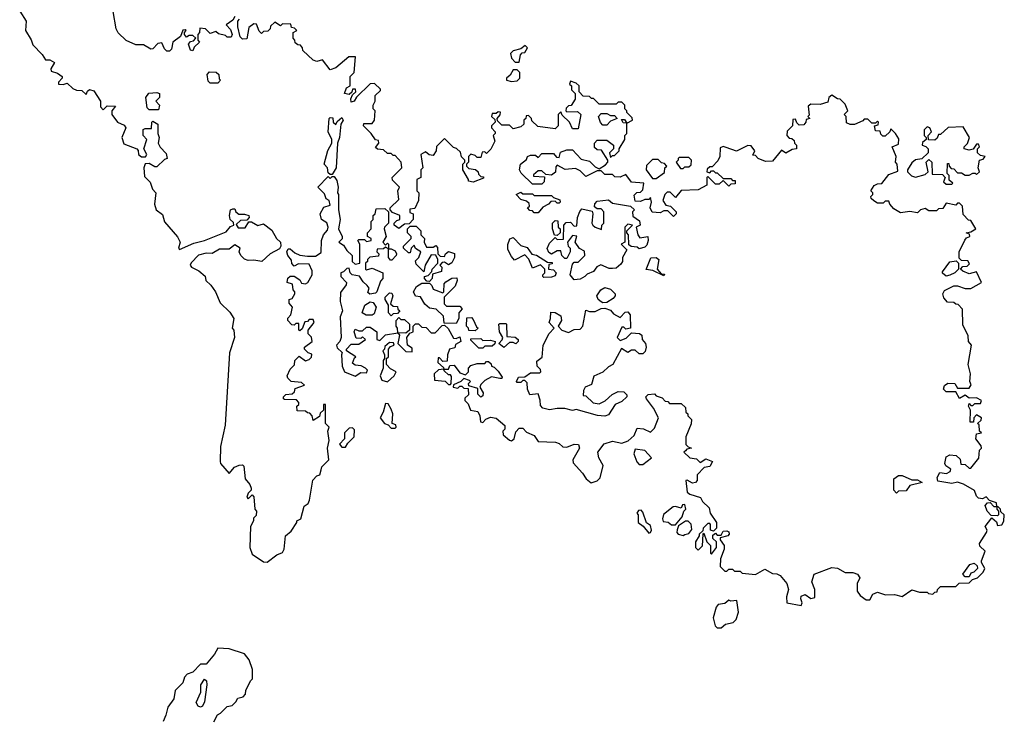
# Model space of a CAD drawing. Extents: x 2494106 to 2685573, y 758056 to 915185.
# Tile 345 of 507: x 2607496 to 2612660, y 889129 to 892782. Entities that reach past the tile are written whole.
import ezdxf

# ---------------------------------------------------------------- set-up
doc = ezdxf.new("R2010")
doc.units = 0

msp = doc.modelspace()

# ---------------------------------------------------------------- linework, layer by layer
at = {"layer": '0CON05XD'}
for points in [[(2607496.4, 892826.4), (2607530, 892775), (2607527.5, 892725), (2607556.7, 892676.7), (2607565, 892650), (2607615, 892600), (2607631.7, 892571.7), (2607655, 892572.5), (2607678.3, 892558.3), (2607660, 892525), (2607661.7, 892511.7), (2607695, 892502.5), (2607720, 892485), (2607720, 892475), (2607700, 892455), (2607700, 892445), (2607725, 892442.5), (2607745, 892450), (2607775, 892422.5), (2607793.6, 892413.6), (2607821.7, 892411.7), (2607845, 892390), (2607851.7, 892408.3), (2607863, 892417), (2607885, 892410), (2607920, 892355), (2607920, 892325), (2607935, 892310), (2607955, 892330), (2607998.3, 892328.3), (2607980, 892305), (2607980, 892285), (2608010, 892245), (2608045, 892230), (2608052.5, 892215), (2608032.5, 892165), (2608041.7, 892131.7), (2608110, 892105), (2608117, 892097), (2608120, 892075), (2608135, 892062.5), (2608157, 892063), (2608162.5, 892075), (2608147.5, 892105), (2608162.5, 892155), (2608143.3, 892175), (2608143.8, 892206.2), (2608155, 892212.5), (2608188.3, 892211.7), (2608190, 892245), (2608195, 892250), (2608220, 892235), (2608220, 892185), (2608227.5, 892165), (2608222.5, 892135), (2608233.6, 892113.6), (2608265, 892080), (2608270, 892055), (2608255, 892050), (2608215, 892010), (2608205, 892010), (2608175, 892027.5), (2608153.6, 892026.4), (2608147.5, 892005), (2608150.7, 891960.7), (2608180.7, 891930.7), (2608193, 891893), (2608210, 891875), (2608203.3, 891815), (2608212.5, 891785), (2608245, 891760), (2608255, 891722.5), (2608323.3, 891643.3), (2608337.5, 891615), (2608330, 891585), (2608335, 891577.5), (2608409.3, 891610.7), (2608465, 891623.9), (2608580, 891670), (2608601.7, 891698.3), (2608620, 891705), (2608618.3, 891718.3), (2608600, 891735), (2608597.5, 891755), (2608602.5, 891785), (2608615, 891790), (2608625, 891790), (2608630, 891775), (2608645, 891762.5), (2608675, 891762.5), (2608697.5, 891755), (2608700, 891745), (2608688.3, 891731.7), (2608655, 891730), (2608631.7, 891708.3), (2608641.7, 891691.7), (2608678.3, 891691.7), (2608698.3, 891721.7), (2608711.7, 891721.7), (2608745, 891702.5), (2608775, 891712.5), (2608818, 891678), (2608843.3, 891635), (2608863.8, 891615), (2608866.7, 891595), (2608859.5, 891580.5), (2608810, 891555), (2608766.1, 891513.9), (2608725, 891521.2), (2608695, 891518.8), (2608675.9, 891525.9), (2608656.7, 891545), (2608647.5, 891565), (2608652.5, 891585), (2608625, 891602.5), (2608595, 891578.8), (2608545, 891578.6), (2608505, 891557.1), (2608475, 891558.5), (2608435, 891546.9), (2608395, 891506.7)], [(2608625, 892800), (2608615, 892780), (2608580, 892755), (2608601.7, 892731.7), (2608610, 892705), (2608605, 892690), (2608585, 892690), (2608575, 892700), (2608538.3, 892708.3), (2608525, 892720), (2608495, 892710), (2608470, 892735), (2608441.7, 892738.3), (2608440, 892715), (2608430, 892705), (2608430, 892675), (2608440, 892665), (2608411.7, 892638.3), (2608405, 892620), (2608393, 892623), (2608382.5, 892655), (2608391.7, 892668.3), (2608408.3, 892671.7), (2608420, 892685), (2608405, 892700), (2608385, 892700), (2608371.7, 892691.7), (2608360, 892705), (2608360, 892715), (2608370, 892725), (2608365, 892730), (2608351.7, 892728.3), (2608340, 892695), (2608300, 892665), (2608291.7, 892628.3), (2608281.7, 892618.3), (2608268.3, 892618.3), (2608255, 892630), (2608241.7, 892661.7), (2608221.7, 892658.3), (2608195, 892630), (2608185, 892627.5), (2608145, 892650), (2608105, 892650), (2608055, 892672.5), (2608013, 892713), (2608002.5, 892735), (2607987.5, 892825)], [(2610600, 892095), (2610590, 892085), (2610595, 892060), (2610605, 892070), (2610615, 892070), (2610640, 892095), (2610640, 892105), (2610670, 892155), (2610670, 892175), (2610680, 892185), (2610680, 892240), (2610661.7, 892241.7), (2610651.7, 892258.3), (2610668.3, 892258.3), (2610680, 892240), (2610710, 892255), (2610708.3, 892268.3), (2610680, 892295), (2610680, 892305), (2610670, 892315), (2610670, 892335), (2610655, 892350), (2610635, 892350), (2610625, 892340), (2610535, 892340), (2610505, 892370), (2610495, 892370), (2610485, 892380), (2610451.7, 892381.7), (2610430, 892405), (2610430, 892435), (2610415, 892450), (2610385, 892460), (2610380, 892445), (2610390, 892435), (2610390, 892415), (2610410, 892395), (2610410, 892365), (2610388.3, 892331.7), (2610375, 892330), (2610361.7, 892318.3), (2610360, 892305), (2610365, 892300), (2610421.7, 892301.7), (2610440, 892285), (2610425, 892210), (2610395, 892210), (2610380, 892245), (2610341.7, 892281.7), (2610335, 892300), (2610320, 892285), (2610320, 892225), (2610305, 892210), (2610213, 892223), (2610181.7, 892251.7), (2610180, 892265), (2610165, 892280), (2610151.7, 892278.3), (2610150, 892265), (2610140, 892255), (2610140, 892235), (2610125, 892220), (2610085, 892210), (2610065, 892230), (2610025, 892230), (2610001.7, 892251.7), (2610000, 892265), (2610017, 892283), (2610018.3, 892298.3), (2610005, 892300), (2609995, 892290), (2609975, 892290), (2609970, 892275), (2609988.3, 892258.3), (2609990, 892245), (2609970, 892225), (2609970, 892215), (2609990, 892195), (2609990, 892185), (2609980, 892175), (2609987.5, 892145), (2609967, 892103), (2609945, 892080), (2609935, 892090), (2609921.7, 892088.3), (2609915, 892060), (2609895, 892060), (2609885, 892070), (2609862.5, 892077.5), (2609850, 892065), (2609850, 892035), (2609840, 892025), (2609840, 892015), (2609851.7, 892001.7), (2609887, 891997), (2609900, 891985), (2609901.7, 891971.7), (2609915, 891960), (2609928.3, 891958.3), (2609928.3, 891951.7), (2609875, 891930), (2609850, 891935), (2609850, 891945), (2609820, 891995), (2609820, 892025), (2609830, 892035), (2609830, 892045), (2609813, 892063), (2609808.3, 892088.3), (2609787, 892107), (2609771.7, 892111.7), (2609725, 892160), (2609681.7, 892118.3), (2609680, 892095), (2609665, 892070), (2609643, 892073), (2609625, 892090), (2609600, 892075), (2609610, 892005), (2609600, 891995), (2609600, 891955), (2609580, 891945), (2609580, 891885), (2609590, 891875), (2609587.5, 891835), (2609568.3, 891791.7), (2609541.7, 891788.3), (2609541.7, 891771.7), (2609560, 891765), (2609560, 891735), (2609538.3, 891711.7), (2609515, 891710), (2609485, 891687.5), (2609460, 891705), (2609460, 891715), (2609475, 891730), (2609490, 891735), (2609490, 891755), (2609451.7, 891771.7), (2609440, 891785), (2609440, 891795), (2609485, 891840), (2609480, 891885), (2609487.5, 891905), (2609451.7, 891941.7), (2609450, 891955), (2609500, 892005), (2609497.5, 892035), (2609465, 892070), (2609455, 892070), (2609445, 892080), (2609425, 892080), (2609405, 892100), (2609373, 892103), (2609361.7, 892111.7), (2609380, 892135), (2609378.3, 892148.3), (2609361.7, 892151.7), (2609340, 892185), (2609300, 892225), (2609301.7, 892238.3), (2609345, 892237.5), (2609357.5, 892255), (2609360, 892305), (2609350, 892315), (2609350, 892335), (2609360, 892355), (2609360, 892385), (2609388.3, 892411.7), (2609388.3, 892418.3), (2609357, 892447), (2609335, 892446.7), (2609263.3, 892376.7), (2609250, 892355), (2609235, 892350), (2609233, 892367), (2609241.7, 892388.3), (2609260, 892405), (2609258.3, 892418.3), (2609241.7, 892418.3), (2609237.5, 892402.5), (2609225, 892390), (2609200, 892395), (2609210, 892425), (2609230, 892435), (2609230, 892485), (2609250, 892505), (2609258.3, 892588.3), (2609223, 892587), (2609155, 892530), (2609125, 892520), (2609085, 892572.5), (2609055, 892562.5), (2609035, 892570), (2608981.7, 892621.7), (2608980, 892635), (2608968.3, 892648.3), (2608955, 892650), (2608941.7, 892661.7), (2608940, 892675), (2608930, 892685), (2608930, 892715), (2608950, 892725), (2608938.3, 892738.3), (2608921.7, 892741.7), (2608918.3, 892758.3), (2608875, 892760), (2608865, 892750), (2608835, 892770), (2608811.7, 892748.3), (2608810, 892735), (2608798.3, 892721.7), (2608775, 892720), (2608765, 892710), (2608751.7, 892721.7), (2608738.3, 892758.3), (2608725, 892760), (2608698.3, 892741.7), (2608688.3, 892681.7), (2608665, 892680), (2608653, 892693), (2608640, 892745), (2608640, 892775), (2608650, 892785)], [(2610115, 892560), (2610122.5, 892597.5), (2610131.7, 892608.3), (2610145, 892610), (2610160, 892635), (2610147, 892647), (2610125, 892630), (2610085, 892620), (2610070, 892605), (2610075, 892580), (2610095, 892560), (2610115, 892560)], [(2608535, 892450), (2608495, 892450), (2608485, 892460), (2608480, 892495), (2608491.7, 892508.3), (2608527, 892507), (2608540, 892495), (2608543, 892473), (2608550, 892465), (2608535, 892450)], [(2610075, 892457.5), (2610105, 892462.5), (2610120, 892475), (2610120, 892505), (2610105, 892520), (2610085, 892520), (2610069.3, 892490.7), (2610050, 892475), (2610050, 892465), (2610075, 892457.5)], [(2608225, 892310), (2608175, 892310), (2608165, 892320), (2608157.5, 892375), (2608173, 892397), (2608215, 892400), (2608230, 892395), (2608230, 892375), (2608210, 892355), (2608230, 892335), (2608225, 892310)], [(2610988.3, 890521.7), (2610980, 890515), (2611010, 890485), (2611045, 890480), (2611065, 890460), (2611095, 890480), (2611130, 890465), (2611115, 890440), (2611086.4, 890433.6), (2611050, 890395), (2611050, 890365), (2611040, 890355), (2611025, 890352.5), (2610997, 890367), (2610990, 890365), (2610997.5, 890305), (2611010, 890295), (2611066.4, 890276.4), (2611077.5, 890255), (2611112.5, 890222.5), (2611117.5, 890195), (2611150, 890145), (2611150, 890115), (2611135, 890100), (2611120, 890105), (2611120, 890135), (2611115, 890140), (2611105, 890140), (2611080, 890115), (2611078.3, 890101.7), (2611060, 890085), (2611060, 890075), (2611040, 890045), (2611040, 890015), (2611055, 890000), (2611077, 890023), (2611080, 890085), (2611085, 890090), (2611100, 890045), (2611120, 890025), (2611120, 889985), (2611125, 889980), (2611150, 890015), (2611150, 890045), (2611131.7, 890061.7), (2611131.7, 890078.3), (2611145, 890090), (2611155, 890080), (2611175, 890080), (2611185, 890100), (2611205, 890102.5), (2611215, 890097.5), (2611217.5, 890085), (2611210, 890075), (2611170, 890065), (2611170, 890055), (2611190, 890025), (2611190, 890005), (2611172.5, 889955), (2611170, 889915), (2611195, 889890), (2611205, 889890), (2611215, 889900), (2611235, 889900), (2611245, 889890), (2611275, 889890), (2611285, 889880), (2611355, 889872.5), (2611405, 889900), (2611445, 889877.5), (2611467, 889877), (2611485, 889867.5), (2611520, 889825), (2611527.5, 889795), (2611517.5, 889755), (2611520, 889725), (2611595, 889710), (2611600, 889725), (2611592.5, 889745), (2611595, 889760), (2611615, 889767.5), (2611645, 889747.5), (2611667, 889753), (2611666.7, 889795), (2611650, 889835), (2611662.5, 889875), (2611755, 889910), (2611785, 889906.7), (2611825, 889882.5), (2611865, 889882.5), (2611890, 889875), (2611902.5, 889855), (2611887.5, 889825), (2611887.5, 889785), (2611903.6, 889763.6), (2611935, 889740), (2611955, 889740), (2611970.7, 889769.3), (2611995, 889780), (2612037, 889767), (2612085, 889767.5), (2612125, 889757.5), (2612175, 889792.5), (2612215, 889780), (2612255, 889780), (2612263, 889773), (2612285, 889770), (2612295, 889780), (2612308.3, 889781.7), (2612310, 889795), (2612325, 889810), (2612405, 889810), (2612423, 889827), (2612475, 889830), (2612492.5, 889847.5), (2612520, 889855), (2612550, 889885), (2612557.5, 889905), (2612540, 889935), (2612540, 889945), (2612560, 889995), (2612531.7, 890021.7), (2612530, 890035), (2612567, 890093), (2612570, 890105), (2612560, 890125), (2612595, 890170), (2612618.3, 890148.3), (2612625, 890130), (2612647, 890133), (2612657, 890153), (2612660, 890185), (2612641.7, 890201.7), (2612640, 890215), (2612628.3, 890228.3), (2612620, 890230), (2612620, 890215), (2612630, 890205), (2612630, 890185), (2612625, 890180), (2612591.7, 890181.7), (2612570, 890205), (2612560, 890235), (2612571.7, 890248.3), (2612585, 890250), (2612605, 890230), (2612620, 890230), (2612618.3, 890248.3), (2612581.7, 890261.7), (2612565, 890280), (2612545, 890270), (2612525, 890272.5), (2612513.8, 890283.8), (2612503, 890313), (2612446.1, 890346.1), (2612415, 890356.7), (2612385, 890350), (2612311.7, 890361.7), (2612308.3, 890381.7), (2612321.7, 890408.3), (2612357, 890403), (2612376.4, 890413.6), (2612380, 890425), (2612353.6, 890443.6), (2612347.5, 890455), (2612355, 890490), (2612375, 890500), (2612407, 890497), (2612428.3, 890478.3), (2612431.7, 890451.7), (2612455, 890450), (2612475, 890430), (2612485, 890430), (2612527, 890483), (2612530, 890525), (2612540, 890535), (2612538.3, 890548.3), (2612510, 890585), (2612515, 890610), (2612540, 890615), (2612530, 890625), (2612527.5, 890657.5), (2612520, 890665), (2612538.3, 890681.7), (2612540, 890695), (2612515, 890710), (2612500, 890695), (2612498.3, 890671.7), (2612481.7, 890671.7), (2612482.5, 890735), (2612472.5, 890755), (2612475, 890770), (2612485, 890760), (2612495, 890760), (2612505, 890770), (2612535, 890770), (2612540, 890785), (2612515, 890800), (2612475, 890797.5), (2612455, 890812.5), (2612425, 890796.7), (2612405, 890830), (2612355, 890830), (2612341.2, 890845), (2612345.9, 890864.1), (2612363.9, 890876.1), (2612400, 890875), (2612415, 890850), (2612475, 890850), (2612487, 890867), (2612480, 890885), (2612483.3, 890925), (2612470, 890975), (2612487.5, 891075), (2612472.5, 891095), (2612470, 891125), (2612443, 891183), (2612440, 891265), (2612418.3, 891288.3), (2612405, 891290), (2612395, 891300), (2612361.7, 891301.7), (2612343, 891323), (2612337.5, 891345), (2612347, 891363), (2612395, 891386.7), (2612415, 891387.5), (2612455, 891373.3), (2612485, 891373.3), (2612540, 891405), (2612515, 891460), (2612475, 891450), (2612443, 891463), (2612430, 891475), (2612441.7, 891488.3), (2612465, 891490), (2612477.5, 891502.5), (2612468.3, 891518.3), (2612435, 891520), (2612422.5, 891532.5), (2612423.3, 891565), (2612453, 891627), (2612461.7, 891638.3), (2612480, 891645), (2612478.3, 891658.3), (2612460, 891665), (2612485, 891670), (2612510, 891685), (2612485, 891730), (2612471.7, 891731.7), (2612445, 891760), (2612440, 891805), (2612425, 891820), (2612415, 891820), (2612405, 891810), (2612355, 891820), (2612338.3, 891791.7), (2612315, 891790), (2612305, 891780), (2612265, 891780), (2612245, 891792.5), (2612220, 891785), (2612205, 891770), (2612165, 891776.2), (2612115, 891770), (2612080.7, 891790.7), (2612060, 891815), (2612055, 891830), (2612035, 891830), (2612025, 891820), (2611995, 891820), (2611975, 891832.5), (2611962.5, 891845), (2611960, 891855), (2611970, 891865), (2611970, 891875), (2611960, 891885), (2611977, 891913), (2611995, 891922.5), (2612017, 891923), (2612055, 891970), (2612101.7, 891988.3), (2612097.5, 892025), (2612090, 892035), (2612092.5, 892065), (2612072.5, 892115), (2612105, 892130), (2612107, 892157), (2612090, 892185), (2612065, 892210), (2612060, 892195), (2612035, 892172.5), (2612022.5, 892172.5), (2612011.7, 892181.7), (2612008.3, 892198.3), (2611985, 892200), (2611980, 892225), (2611998.3, 892231.7), (2612000, 892245), (2611995, 892250), (2611985, 892240), (2611965, 892240), (2611945, 892260), (2611925, 892260), (2611918.3, 892251.7), (2611875, 892232.5), (2611852.5, 892232.5), (2611831.7, 892241.7), (2611830, 892275), (2611820, 892285), (2611840, 892305), (2611825, 892340), (2611800, 892365), (2611785, 892367.5), (2611755, 892387.5), (2611740, 892375), (2611735, 892350), (2611695, 892337.5), (2611645, 892340), (2611631.7, 892328.3), (2611637.5, 892282.5), (2611630, 892275), (2611640, 892265), (2611621.7, 892258.3), (2611620, 892245), (2611608.3, 892231.7), (2611585, 892230), (2611571.7, 892241.7), (2611565, 892260), (2611551.7, 892258.3), (2611550, 892225), (2611521.7, 892198.3), (2611520, 892175), (2611531.7, 892161.7), (2611545, 892160), (2611558.3, 892148.3), (2611560, 892135), (2611570, 892125), (2611570, 892105), (2611548.3, 892101.7), (2611515, 892082.5), (2611491.7, 892098.3), (2611445, 892040), (2611408.3, 892038.3), (2611370, 892055), (2611355, 892070), (2611341.7, 892071.7), (2611352.5, 892095), (2611331.7, 892121.7), (2611315, 892122.5), (2611255, 892092.5), (2611201.7, 892111.7), (2611185, 892117.5), (2611170, 892110), (2611167.5, 892065), (2611157, 892043), (2611128.3, 892011.7), (2611115, 892010), (2611101.7, 891998.3), (2611100, 891985), (2611115, 891980), (2611125, 891990), (2611135, 891990), (2611145, 891980), (2611155, 891980), (2611185, 891950), (2611225, 891950), (2611235, 891940), (2611248.3, 891938.3), (2611248.3, 891921.7), (2611225, 891920), (2611215, 891910), (2611185, 891940), (2611165, 891920), (2611145, 891920), (2611105, 891960), (2611100, 891955), (2611100, 891915), (2611055, 891890), (2610965, 891887.5), (2610935, 891850), (2610908.3, 891878.3), (2610891.7, 891878.3), (2610880, 891865), (2610870, 891835), (2610885, 891810), (2610910, 891805), (2610940, 891775), (2610940, 891765), (2610925, 891750), (2610895, 891780), (2610875, 891780), (2610855, 891770), (2610813.8, 891773.8), (2610803.3, 891795), (2610810, 891825), (2610805, 891850), (2610795, 891840), (2610775, 891840), (2610751.7, 891828.3), (2610725, 891830), (2610718.3, 891861.7), (2610733, 891877), (2610751.7, 891878.3), (2610765, 891890), (2610770, 891925), (2610705, 891930), (2610675, 891970), (2610645, 891957.5), (2610618.3, 891958.3), (2610605, 891970), (2610565, 891970), (2610545, 891990), (2610525, 891990), (2610465, 891960), (2610435, 891990), (2610411.7, 892001.7), (2610357, 891997), (2610315, 892020), (2610308.3, 892011.7), (2610307, 891983), (2610285, 891967.5), (2610255, 891970), (2610235, 891990), (2610215, 891990), (2610191.7, 891968.3), (2610191.7, 891961.7), (2610248.3, 891958.3), (2610247, 891933), (2610235, 891920), (2610185, 891920), (2610127, 891977), (2610117.5, 891995), (2610122.5, 892025), (2610155, 892050), (2610160, 892065), (2610175, 892072.5), (2610201.7, 892071.7), (2610215, 892060), (2610235, 892080), (2610295, 892080), (2610311.7, 892061.7), (2610325, 892060), (2610331.7, 892088.3), (2610365, 892100), (2610395, 892100), (2610441.7, 892051.7), (2610485, 892040), (2610515, 892010), (2610535, 892000), (2610568.3, 892021.7), (2610580, 892035), (2610580, 892045), (2610548.3, 892098.3), (2610525, 892100), (2610511.7, 892111.7), (2610510, 892135), (2610525, 892150), (2610575, 892150), (2610610, 892125), (2610610, 892105), (2610600, 892095)], [(2609135, 891970), (2609125, 891970), (2609115, 891980), (2609110, 892005), (2609093.3, 892025), (2609113, 892097), (2609132.5, 892135), (2609132.5, 892155), (2609113.8, 892195), (2609120, 892265), (2609125, 892270), (2609138.3, 892268.3), (2609140, 892245), (2609155, 892232.5), (2609161.7, 892248.3), (2609185, 892270), (2609192.5, 892255), (2609180, 892235), (2609173.8, 892165), (2609163.8, 892135), (2609156.7, 892005), (2609135, 891970)], [(2610575, 892230), (2610555, 892230), (2610543, 892243), (2610532.5, 892275), (2610545, 892290), (2610575, 892290), (2610595, 892280), (2610615, 892280), (2610630, 892265), (2610595, 892250), (2610575, 892230)], [(2612385, 891920), (2612390, 891925), (2612371.7, 891941.7), (2612370, 891965), (2612360, 891975), (2612361.7, 892028.3), (2612368.3, 892028.3), (2612370, 892015), (2612381.7, 892001.7), (2612395, 892000), (2612415, 891980), (2612435, 891980), (2612455, 891967.5), (2612475, 891967.5), (2612495, 891977.5), (2612507.5, 891977.5), (2612515, 891970), (2612530, 891985), (2612522.5, 892005), (2612530, 892045), (2612548.3, 892051.7), (2612560, 892065), (2612535, 892070), (2612520, 892085), (2612520, 892105), (2612530, 892115), (2612525, 892130), (2612515, 892130), (2612497, 892103), (2612475, 892097.5), (2612450, 892105), (2612450, 892115), (2612467, 892133), (2612477.5, 892165), (2612445, 892220), (2612365, 892217.5), (2612325, 892180), (2612315, 892180), (2612308.3, 892161.7), (2612295, 892150), (2612261.7, 892151.7), (2612260, 892175), (2612277.5, 892195), (2612270, 892215), (2612255, 892220), (2612240, 892205), (2612240, 892175), (2612250, 892165), (2612250, 892155), (2612231.7, 892138.3), (2612230, 892125), (2612248.3, 892118.3), (2612260, 892105), (2612260, 892085), (2612227, 892053), (2612195, 892047.5), (2612175, 892032.5), (2612152.5, 891995), (2612152.5, 891985), (2612173.9, 891963.9), (2612195, 891957.5), (2612245, 891970), (2612260, 891985), (2612250, 892035), (2612265, 892050), (2612280, 892035), (2612281.7, 891971.7), (2612335, 891970), (2612350, 891955), (2612341.7, 891931.7), (2612355, 891920), (2612385, 891920)], [(2610961.7, 892001.7), (2610975, 892002.5), (2610985, 892010), (2611005, 892010), (2611018.3, 892021.7), (2611020, 892045), (2611005, 892060), (2610955, 892060), (2610950, 892055), (2610950, 892045), (2610940, 892035), (2610961.7, 892001.7)], [(2610835, 891950), (2610878.3, 891981.7), (2610880, 892005), (2610890, 892015), (2610878.3, 892028.3), (2610861.7, 892031.7), (2610845, 892050), (2610815, 892050), (2610783, 892017), (2610782.5, 891995), (2610815, 891950), (2610835, 891950)], [(2608395, 891506.7), (2608390, 891495), (2608397.5, 891485), (2608435.7, 891465.7), (2608468.3, 891438.3), (2608472.5, 891415), (2608499.5, 891389.5), (2608523.3, 891355), (2608547, 891297), (2608599.3, 891249.3), (2608620, 891215), (2608610, 891165), (2608620, 891155), (2608622.5, 891115), (2608597.5, 891035), (2608573.6, 890656.4), (2608550, 890545), (2608547.5, 890465), (2608550, 890455), (2608595, 890402.5), (2608623.8, 890436.2), (2608647, 890447), (2608665, 890447.5), (2608671.7, 890441.7), (2608678.8, 890375), (2608702.5, 890345), (2608710, 890325), (2608710, 890315), (2608695, 890300), (2608688.3, 890278.3), (2608695, 890270), (2608715, 890290), (2608725, 890280), (2608730, 890215), (2608737.5, 890205), (2608737, 890183), (2608721.7, 890168.3), (2608722.5, 890155), (2608706.1, 890123.9), (2608702.5, 890015), (2608715, 889980), (2608775, 889940), (2608795, 889937.5), (2608845, 889976.7), (2608875, 889987.5), (2608883.3, 890005), (2608890, 890075), (2608919.3, 890100.7), (2608950, 890145), (2608950, 890155), (2608970, 890165), (2608988.3, 890231.7), (2609010, 890245), (2609017, 890263), (2609033, 890367), (2609055, 890390), (2609070, 890395), (2609078.3, 890421.7), (2609081.7, 890438.3), (2609117.5, 890475), (2609110, 890535), (2609120, 890575), (2609112.5, 890625), (2609120, 890645), (2609100, 890665), (2609100, 890765), (2609090, 890765), (2609090, 890735), (2609071.7, 890718.3), (2609068.3, 890701.7), (2609035, 890680), (2609030, 890705), (2609018.3, 890718.3), (2609005, 890720), (2608995, 890730), (2608951.7, 890731.7), (2608950, 890755), (2608960, 890765), (2608960, 890775), (2608948.3, 890788.3), (2608885, 890790), (2608880, 890795), (2608880, 890805), (2608893, 890817), (2608925, 890820), (2608938.3, 890831.7), (2608941.7, 890848.3), (2608990, 890865), (2608975, 890880), (2608920, 890885), (2608903, 890903), (2608900, 890915), (2608915, 890950), (2608937, 890973), (2608940, 890995), (2608961.7, 891018.3), (2608995, 890993.3), (2609015, 891000), (2609027, 891013), (2609028.3, 891028.3), (2609010, 891035), (2608990, 891055), (2608990, 891065), (2609030, 891095), (2609026.7, 891116.7), (2609010, 891135), (2609010, 891155), (2609040, 891195), (2609035, 891210), (2609015, 891210), (2609005, 891200), (2608991.7, 891198.3), (2608978.3, 891161.7), (2608965, 891150), (2608960, 891155), (2608960, 891190), (2608945, 891190), (2608935, 891180), (2608923, 891183), (2608902.5, 891205), (2608903.3, 891216.7), (2608917.5, 891235), (2608927.5, 891275), (2608910, 891295), (2608910, 891315), (2608925, 891320), (2608940, 891345), (2608940, 891355), (2608930, 891365), (2608927.5, 891395), (2608900, 891405), (2608903, 891427), (2608915, 891437.5), (2608935, 891437.5), (2608965, 891417.5), (2608975, 891400), (2608995, 891397.5), (2609007.5, 891405), (2609030, 891445), (2609030, 891465), (2609015, 891500), (2608958.3, 891501.7), (2608935, 891490), (2608923, 891503), (2608921.7, 891521.7), (2608902.5, 891545), (2608897.5, 891565), (2608905, 891580), (2608915, 891580), (2608939.3, 891559.3), (2608965, 891547.5), (2609005, 891542.5), (2609047, 891543), (2609078.3, 891561.7), (2609080, 891625), (2609090, 891655), (2609110.7, 891679.3), (2609113.3, 891695), (2609106.4, 891716.4), (2609080, 891735), (2609072.5, 891765), (2609090.7, 891799.3), (2609125, 891810), (2609120, 891835), (2609103.6, 891843.6), (2609095, 891870), (2609060, 891905), (2609115, 891960), (2609125, 891950), (2609135, 891960), (2609145, 891960), (2609160, 891940), (2609166.4, 891903.6), (2609162.5, 891875), (2609167.5, 891865), (2609167.5, 891785), (2609176.7, 891735), (2609167.5, 891685), (2609187.5, 891645), (2609187, 891633), (2609170, 891615), (2609195, 891600), (2609211.7, 891571.7), (2609240, 891545), (2609240, 891515), (2609255, 891500), (2609280, 891505), (2609280, 891605), (2609270, 891625), (2609275, 891630), (2609305, 891630), (2609315, 891620), (2609340, 891625), (2609340, 891635), (2609320, 891645), (2609320, 891665), (2609340, 891685), (2609340, 891725), (2609350, 891735), (2609350, 891755), (2609360, 891765), (2609365, 891790), (2609411.7, 891791.7), (2609430, 891775), (2609430, 891715), (2609410, 891695), (2609407.5, 891685), (2609417.5, 891645), (2609400, 891615), (2609415, 891600), (2609425, 891610), (2609430, 891605), (2609430, 891580), (2609445, 891580), (2609465, 891570), (2609472.5, 891555), (2609470, 891545), (2609448.3, 891521.7), (2609441.7, 891521.7), (2609430, 891535), (2609430, 891580), (2609415, 891590), (2609405, 891580), (2609371.7, 891578.3), (2609370, 891565), (2609380, 891555), (2609378.3, 891541.7), (2609333, 891537), (2609320, 891525), (2609320, 891515), (2609310, 891505), (2609310, 891475), (2609315, 891470), (2609345, 891480), (2609400, 891455), (2609400, 891425), (2609388.3, 891411.7), (2609370, 891355), (2609361.7, 891348.3), (2609332.5, 891342.5), (2609321.7, 891351.7), (2609330, 891375), (2609319.3, 891389.3), (2609297, 891407), (2609278.3, 891438.3), (2609240, 891445), (2609230, 891455), (2609225, 891480), (2609211.7, 891478.3), (2609195, 891460), (2609180, 891455), (2609180, 891435), (2609210, 891405), (2609208.3, 891391.7), (2609178.3, 891351.7), (2609177.5, 891305), (2609190, 891255), (2609176.4, 891223.6), (2609182, 891115), (2609175.8, 891094.2), (2609157.5, 891075), (2609161.7, 891061.7), (2609187, 891037), (2609183.8, 891025), (2609187.5, 890965), (2609200, 890935), (2609255, 890913.8), (2609285, 890932.5), (2609315, 890930), (2609320, 890945), (2609310, 890955), (2609287, 890967), (2609255, 890970), (2609241.7, 890981.7), (2609251.7, 891008.3), (2609260, 891015), (2609210, 891045), (2609210, 891055), (2609235, 891080), (2609275, 891080), (2609310, 891105), (2609295, 891120), (2609285, 891110), (2609261.7, 891111.7), (2609250, 891145), (2609255, 891160), (2609275, 891150), (2609295, 891150), (2609315, 891170), (2609335, 891170), (2609370, 891145), (2609370, 891105), (2609385, 891100), (2609415, 891130), (2609480, 891140), (2609477.5, 891165), (2609470, 891175), (2609470, 891205), (2609485, 891220), (2609495, 891210), (2609515, 891210), (2609540, 891185), (2609540, 891155), (2609521.7, 891138.3), (2609480, 891140), (2609487.5, 891127.5), (2609480, 891085), (2609521.7, 891041.7), (2609555, 891040), (2609555, 891060), (2609530, 891075), (2609527.5, 891115), (2609541.7, 891138.3), (2609560, 891145), (2609560, 891175), (2609571.7, 891188.3), (2609588.3, 891188.3), (2609605, 891170), (2609628.3, 891168.3), (2609655, 891140), (2609675, 891140), (2609711.7, 891178.3), (2609725, 891180), (2609743, 891163), (2609771.7, 891111.7), (2609785, 891110), (2609805, 891120), (2609810, 891095), (2609781.7, 891078.3), (2609778.3, 891061.7), (2609750, 891055), (2609740, 891025), (2609738.3, 890991.7), (2609715, 890990), (2609698.3, 891008.3), (2609691.7, 891008.3), (2609690, 890985), (2609718.3, 890958.3), (2609720, 890950), (2609745, 890950), (2609751.7, 890968.3), (2609775, 890970), (2609805, 890930), (2609835, 890920), (2609850, 890935), (2609850, 890955), (2609861.7, 890968.3), (2609895, 890980), (2609935, 890980), (2609945, 890990), (2609955, 890990), (2609968.3, 890978.3), (2609970, 890965), (2609985, 890960), (2610005, 890940), (2610027, 890907), (2610025, 890900), (2610015, 890900), (2609970.7, 890909.3), (2609935, 890890), (2609915, 890870), (2609910, 890855), (2609927.5, 890825), (2609925, 890810), (2609915, 890802.5), (2609898.3, 890818.3), (2609898.3, 890848.3), (2609851.7, 890861.7), (2609850, 890875), (2609860, 890885), (2609855, 890890), (2609825, 890900), (2609810, 890885), (2609771.7, 890868.3), (2609770, 890855), (2609795, 890850), (2609805, 890860), (2609815, 890860), (2609825, 890850), (2609848.3, 890848.3), (2609850, 890815), (2609831.7, 890798.3), (2609830, 890785), (2609848.3, 890768.3), (2609860, 890735), (2609898.3, 890728.3), (2609910, 890705), (2609913, 890673), (2609925, 890670), (2609941.7, 890688.3), (2609965, 890697.5), (2609995, 890692.5), (2610040, 890655), (2610040, 890635), (2610030, 890625), (2610032.5, 890605), (2610065, 890577.5), (2610076.4, 890573.6), (2610090, 890585), (2610098.3, 890621.7), (2610115, 890640), (2610135, 890640), (2610155, 890620), (2610195, 890602.5), (2610215, 890570), (2610306.4, 890566.4), (2610325, 890560), (2610345, 890542.5), (2610365, 890540), (2610405, 890556.7), (2610427.5, 890555), (2610432.5, 890535), (2610397.5, 890475), (2610398.3, 890458.3), (2610447.5, 890405), (2610466.7, 890375), (2610494.2, 890354.2), (2610525.7, 890364.3), (2610540, 890380), (2610556.7, 890445), (2610533.3, 890485), (2610527.5, 890515), (2610561.7, 890558.3), (2610605, 890572.5), (2610655, 890562.5), (2610687, 890573), (2610718.3, 890601.7), (2610735, 890640), (2610767, 890637), (2610805, 890620), (2610825, 890640), (2610846.7, 890695), (2610820, 890745), (2610783.3, 890795), (2610780, 890805), (2610793, 890817), (2610825, 890820), (2610835, 890810), (2610865, 890800), (2610881.7, 890781.7), (2610895, 890780), (2610905, 890770), (2610965, 890770), (2610988.3, 890748.3), (2610990, 890725), (2611000, 890715), (2611000, 890705), (2611020, 890685), (2611017, 890663), (2610990, 890595), (2610990, 890555), (2611001.7, 890541.7), (2611020, 890535), (2610995, 890530), (2610988.3, 890521.7)], [(2610215, 891770), (2610195, 891770), (2610185, 891780), (2610171.7, 891781.7), (2610160, 891795), (2610170, 891805), (2610168.3, 891818.3), (2610155, 891830), (2610125, 891840), (2610100, 891865), (2610125, 891877.5), (2610135, 891870), (2610185, 891870), (2610195, 891860), (2610285, 891860), (2610295, 891850), (2610328.3, 891838.3), (2610330, 891825), (2610325, 891820), (2610315, 891820), (2610305, 891830), (2610281.7, 891828.3), (2610270, 891815), (2610240.7, 891799.3), (2610215, 891770)], [(2610405, 891417.5), (2610382.5, 891445), (2610395, 891500), (2610405, 891510), (2610425, 891510), (2610460, 891545), (2610458.3, 891568.3), (2610431.7, 891581.7), (2610410, 891615), (2610417.5, 891647.5), (2610395, 891650), (2610370, 891615), (2610372.5, 891595), (2610382.5, 891585), (2610382.5, 891565), (2610365, 891530), (2610355, 891530), (2610340, 891545), (2610335, 891570), (2610315, 891570), (2610285, 891552.5), (2610270.7, 891560.7), (2610263, 891583), (2610275, 891610), (2610305, 891640), (2610315, 891630), (2610348.3, 891631.7), (2610350, 891705), (2610361.7, 891718.3), (2610385, 891720), (2610405, 891700), (2610418.3, 891701.7), (2610422.5, 891745), (2610433.3, 891776.7), (2610445, 891790), (2610498.3, 891778.3), (2610502.5, 891765), (2610497.5, 891715), (2610502.5, 891705), (2610513.9, 891693.9), (2610548.3, 891681.7), (2610550, 891705), (2610560, 891715), (2610560, 891775), (2610545, 891790), (2610525, 891790), (2610511.7, 891801.7), (2610513, 891817), (2610525, 891830), (2610585, 891837.5), (2610605, 891820), (2610700, 891805), (2610720, 891785), (2610710, 891775), (2610711.7, 891751.7), (2610747, 891727), (2610750, 891705), (2610730, 891695), (2610737.5, 891655), (2610748.3, 891638.3), (2610790, 891645), (2610792.5, 891625), (2610785, 891600), (2610775, 891590), (2610745, 891580), (2610735, 891590), (2610702.5, 891592.5), (2610691.7, 891601.7), (2610690, 891655), (2610680, 891665), (2610680, 891675), (2610710, 891705), (2610685, 891710), (2610670, 891695), (2610670, 891615), (2610650, 891605), (2610680, 891575), (2610657.5, 891535), (2610657.5, 891515), (2610649.3, 891500.7), (2610625, 891480), (2610605, 891477.5), (2610588.3, 891478.3), (2610543.3, 891496.7), (2610523.6, 891486.4), (2610505, 891462.5), (2610471.7, 891448.3), (2610460, 891435), (2610435, 891422.5), (2610405, 891417.5)], [(2609645, 891410), (2609631.7, 891411.7), (2609620, 891425), (2609620, 891435), (2609638.3, 891441.7), (2609658.3, 891461.7), (2609660, 891475), (2609690, 891505), (2609690, 891525), (2609678.3, 891548.3), (2609655, 891550), (2609622.5, 891495), (2609615, 891460), (2609575, 891500), (2609573, 891517), (2609590, 891535), (2609600, 891565), (2609571.7, 891581.7), (2609565, 891600), (2609550, 891585), (2609545, 891560), (2609535, 891560), (2609510, 891585), (2609510, 891595), (2609550, 891635), (2609550, 891645), (2609530, 891665), (2609530, 891685), (2609545, 891700), (2609575, 891700), (2609600, 891675), (2609600, 891655), (2609620, 891635), (2609617.5, 891615), (2609630, 891590), (2609665, 891590), (2609678.3, 891598.3), (2609687.5, 891587.5), (2609690, 891555), (2609701.7, 891541.7), (2609725, 891540), (2609730, 891555), (2609745, 891567.5), (2609777, 891557), (2609777.5, 891535), (2609763, 891507), (2609745, 891497.5), (2609725, 891510), (2609711.7, 891508.3), (2609700, 891495), (2609710, 891485), (2609708.3, 891461.7), (2609661.7, 891448.3), (2609660, 891425), (2609645, 891410)], [(2610315, 891650), (2610301.7, 891651.7), (2610290, 891685), (2610290, 891715), (2610305, 891730), (2610318.3, 891728.3), (2610320, 891695), (2610330, 891685), (2610330, 891665), (2610315, 891650)], [(2610245, 891430), (2610240, 891435), (2610240, 891445), (2610250, 891455), (2610250, 891475), (2610227, 891497), (2610185, 891480), (2610167, 891527), (2610145, 891550), (2610091.7, 891521.7), (2610075, 891540), (2610057, 891577), (2610057, 891603), (2610067, 891633), (2610085, 891640), (2610125, 891597.5), (2610158.3, 891588.3), (2610183, 891553), (2610207, 891547), (2610265, 891510), (2610288.3, 891508.3), (2610288.3, 891501.7), (2610271.7, 891498.3), (2610270, 891475), (2610295, 891470), (2610310, 891455), (2610305, 891440), (2610285, 891432.5), (2610245, 891430)], [(2610875, 891440), (2610817, 891467), (2610781.7, 891471.7), (2610807, 891533), (2610835, 891536.2), (2610847.5, 891525), (2610840, 891475), (2610860, 891450), (2610878.3, 891448.3), (2610875, 891440)], [(2612355, 891436.7), (2612335, 891452.5), (2612335, 891460), (2612375, 891512.5), (2612407.5, 891517.5), (2612420, 891505), (2612420, 891475), (2612400, 891455), (2612375, 891442.5), (2612355, 891436.7)], [(2609785, 891190), (2609721.7, 891191.7), (2609718.3, 891228.3), (2609680, 891265), (2609645, 891270), (2609620.7, 891290.7), (2609598.3, 891328.3), (2609571.7, 891331.7), (2609562.5, 891355), (2609577, 891383), (2609605, 891400), (2609645, 891400), (2609658.3, 891388.3), (2609665, 891370), (2609715, 891350), (2609720, 891355), (2609723, 891397), (2609731.7, 891408.3), (2609763, 891427), (2609788.3, 891428.3), (2609790, 891415), (2609780, 891385), (2609722.5, 891327.5), (2609723, 891293), (2609735, 891280), (2609805, 891280), (2609817, 891267), (2609800, 891245), (2609800, 891215), (2609785, 891190)], [(2609445, 891230), (2609430, 891245), (2609430, 891285), (2609412.5, 891315), (2609413, 891327), (2609435, 891350), (2609448.3, 891348.3), (2609452.5, 891335), (2609441.7, 891291.7), (2609455, 891280), (2609478.3, 891278.3), (2609480, 891265), (2609490, 891255), (2609478.3, 891241.7), (2609455, 891240), (2609445, 891230)], [(2610555, 891297.5), (2610545, 891302.5), (2610530, 891315), (2610522.5, 891335), (2610543.6, 891366.4), (2610565, 891377.5), (2610595, 891370), (2610620, 891345), (2610620, 891335), (2610609.3, 891320.7), (2610575, 891300), (2610555, 891297.5)], [(2609345, 891232.5), (2609313.6, 891233.6), (2609292.5, 891245), (2609306.7, 891285), (2609335, 891302.5), (2609349.3, 891299.3), (2609366.7, 891275), (2609355, 891240), (2609345, 891232.5)], [(2610565, 890702.5), (2610527, 890707), (2610415, 890737.5), (2610395, 890733.3), (2610355, 890743.3), (2610315, 890743.3), (2610275, 890736.7), (2610240, 890745), (2610228.3, 890758.3), (2610226.4, 890786.4), (2610215, 890820), (2610172.5, 890815), (2610160, 890845), (2610158.3, 890878.3), (2610145, 890890), (2610135, 890890), (2610125, 890880), (2610105, 890880), (2610102.5, 890885), (2610113, 890907), (2610145, 890910), (2610175, 890930), (2610225, 890930), (2610230, 890935), (2610228.3, 890948.3), (2610210, 890965), (2610208.3, 890991.7), (2610237, 891013), (2610242.5, 891075), (2610273, 891137), (2610300, 891165), (2610272.5, 891195), (2610280, 891215), (2610281.7, 891248.3), (2610305, 891247.5), (2610335, 891230), (2610337.5, 891205), (2610320, 891175), (2610340, 891155), (2610375, 891142.5), (2610405, 891157.5), (2610435, 891160), (2610450, 891175), (2610465, 891260), (2610485, 891252.5), (2610515, 891252.5), (2610545, 891267.5), (2610565, 891270), (2610595, 891260), (2610610.7, 891240.7), (2610645, 891220), (2610671.7, 891248.3), (2610685, 891250), (2610697.5, 891235), (2610700, 891165), (2610675, 891160), (2610665, 891170), (2610655, 891170), (2610630, 891115), (2610645, 891100), (2610677, 891113), (2610705, 891140), (2610747, 891137), (2610758.3, 891128.3), (2610760, 891105), (2610777.5, 891085), (2610782.5, 891065), (2610777, 891043), (2610765, 891030), (2610745, 891030), (2610725, 891050), (2610705, 891050), (2610685, 891037.5), (2610651.7, 891058.3), (2610606.4, 890973.6), (2610585, 890962.5), (2610555, 890933.3), (2610507, 890913), (2610495, 890870), (2610462.5, 890855), (2610453, 890837), (2610451.7, 890811.7), (2610465, 890810), (2610503, 890773), (2610535, 890767.5), (2610567, 890783), (2610603.9, 890816.1), (2610635, 890832.5), (2610665, 890830), (2610680, 890815), (2610680, 890805), (2610655, 890780), (2610620, 890765), (2610585, 890710), (2610565, 890702.5)], [(2609885, 891150), (2609851.7, 891151.7), (2609850, 891165), (2609840, 891175), (2609841.7, 891218.3), (2609865, 891220), (2609875, 891210), (2609891.7, 891171.7), (2609900, 891165), (2609885, 891150)], [(2610035, 891062.5), (2610010, 891085), (2610027, 891103), (2610030, 891115), (2610012.5, 891145), (2610010, 891185), (2610015, 891190), (2610045, 891190), (2610050, 891185), (2610051.7, 891121.7), (2610095, 891117.5), (2610110, 891105), (2610110, 891095), (2610098.3, 891081.7), (2610085, 891090), (2610065, 891090), (2610035, 891062.5)], [(2609425, 890882.5), (2609460, 890915), (2609470, 890935), (2609440.7, 890950.7), (2609420, 890975), (2609420, 891005), (2609430, 891015), (2609430, 891055), (2609441.7, 891068.3), (2609460, 891075), (2609457, 891087), (2609435, 891090), (2609411.7, 891068.3), (2609410, 891055), (2609400, 891045), (2609410, 891025), (2609410, 891005), (2609402.5, 890995), (2609402.5, 890955), (2609386.7, 890915), (2609395, 890892.5), (2609425, 890882.5)], [(2609925, 891060), (2609905, 891060), (2609861.7, 891101.7), (2609861.7, 891108.3), (2609915, 891110), (2609925, 891100), (2609965, 891102.5), (2609990, 891095), (2609988.3, 891081.7), (2609975, 891070), (2609935, 891070), (2609925, 891060)], [(2609755, 890870), (2609760, 890875), (2609761.7, 890911.7), (2609755, 890920), (2609745, 890920), (2609721.7, 890941.7), (2609720, 890950), (2609693, 890947), (2609670, 890925), (2609671.7, 890891.7), (2609727, 890887), (2609745, 890870), (2609755, 890870)], [(2609465, 890640), (2609470, 890645), (2609468.3, 890658.3), (2609450, 890665), (2609453.3, 890715), (2609445, 890740), (2609428.3, 890768.3), (2609415, 890770), (2609403.3, 890725), (2609387.5, 890695), (2609410, 890665), (2609428.3, 890658.3), (2609445, 890640), (2609465, 890640)], [(2609205, 890540), (2609217.5, 890562.5), (2609250, 890595), (2609251.7, 890631.7), (2609241.7, 890641.7), (2609225, 890640), (2609200, 890615), (2609200, 890585), (2609173.6, 890556.4), (2609185, 890541.2), (2609205, 890540)], [(2610765, 890450), (2610810, 890485), (2610775, 890522.5), (2610725, 890530), (2610717.5, 890505), (2610733, 890463), (2610745, 890450), (2610765, 890450)], [(2612095, 890300), (2612080, 890315), (2612080, 890375), (2612105, 890392.5), (2612125, 890392.5), (2612175, 890370), (2612205, 890370), (2612230, 890355), (2612165, 890340), (2612145, 890312.5), (2612105, 890310), (2612095, 890300)], [(2610795, 890090), (2610805, 890092.5), (2610810, 890105), (2610805, 890130), (2610783.3, 890143.3), (2610765, 890200), (2610755, 890210), (2610741.7, 890208.3), (2610732.5, 890195), (2610740, 890185), (2610740, 890145), (2610766.7, 890126.7), (2610795, 890090)], [(2610935, 890132.5), (2610970, 890175), (2610980, 890205), (2610990, 890215), (2610985, 890240), (2610971.7, 890238.3), (2610965, 890220), (2610935, 890230), (2610923, 890227), (2610872.5, 890187.5), (2610867.5, 890165), (2610871.2, 890151.2), (2610897, 890147), (2610915, 890132.5), (2610935, 890132.5)], [(2610975, 890077.5), (2610985, 890082.5), (2611005, 890087.5), (2611021.7, 890108.3), (2611017.5, 890137.5), (2611001.7, 890151.7), (2610988.3, 890151.7), (2610951.7, 890128.3), (2610943.6, 890106.4), (2610943, 890093), (2610950, 890085), (2610975, 890077.5)], [(2612475, 889860), (2612455, 889860), (2612442.5, 889875), (2612480, 889925), (2612501.7, 889931.7), (2612518.3, 889918.3), (2612520, 889905), (2612500, 889885), (2612485, 889880), (2612475, 889860)], [(2611175, 889592.5), (2611198.3, 889611.7), (2611238.8, 889621.2), (2611253.6, 889636.4), (2611266.7, 889675), (2611257, 889737), (2611225, 889732.5), (2611215, 889737.5), (2611195, 889720), (2611160, 889715), (2611149.3, 889700.7), (2611132.5, 889645), (2611143.6, 889603.6), (2611155, 889593.3), (2611175, 889592.5)], [(2608515, 889100), (2608533.6, 889136.4), (2608550, 889145), (2608585, 889180), (2608610, 889185), (2608630, 889205), (2608640, 889225), (2608668.3, 889231.7), (2608680, 889245), (2608682.5, 889265), (2608707.5, 889315), (2608717.5, 889325), (2608716.7, 889375), (2608700, 889425), (2608675, 889457.5), (2608595, 889483.8), (2608535, 889486.7), (2608518.6, 889455), (2608475, 889402.5), (2608445, 889402.5), (2608405, 889360), (2608375, 889350), (2608360, 889335), (2608352.5, 889305), (2608312.5, 889265), (2608305, 889220), (2608273.3, 889176.7), (2608262.5, 889135), (2608248.3, 889101.7)], [(2608445, 889177.5), (2608432.2, 889182.2), (2608422.3, 889202.3), (2608446.7, 889255), (2608446.2, 889295), (2608465, 889323.3), (2608475.6, 889315.6), (2608478.6, 889295), (2608465.7, 889205), (2608455, 889182), (2608445, 889177.5)]]:
    msp.add_lwpolyline(points, dxfattribs=at)

doc.saveas('drawing.dxf')
